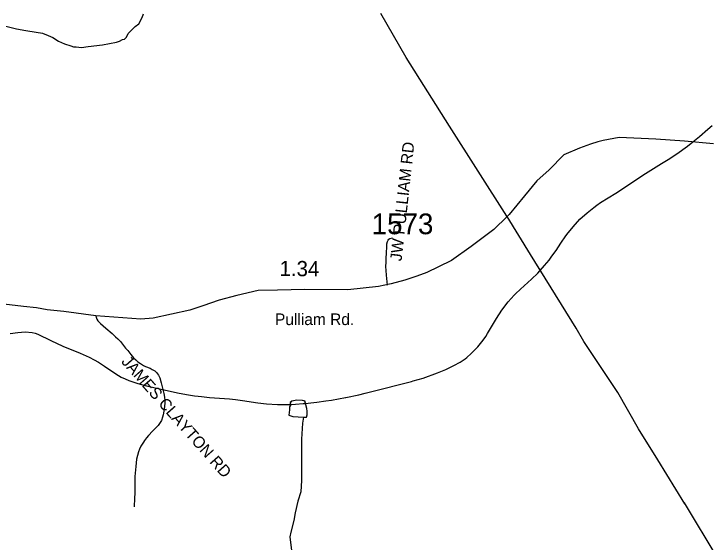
# Model space of a CAD drawing. Extents: x 1950930 to 2061844, y 904556 to 1017002.
# Drawn here: x 2031390 to 2037095, y 951158 to 955488 of the extents above; entities that cross this region are included whole.
import ezdxf

# ---------------------------------------------------------------- set-up
doc = ezdxf.new("R2010")
doc.units = 0
for name, color, linetype in [('Exist Hydrographic Creek Single Shore', 7, 'Continuous'), ('Exist Hydrographic Misc Water Feature', 7, 'Continuous'), ('Exist Road Non-System Type 51', 7, 'Continuous'), ('Exist Road Non-System Type 51 Label', 7, 'Continuous'), ('Exist Road Primary US Structure Standard Bridge CELL', 7, 'Continuous'), ('Exist Road Secondary Type 51 Attributed', 7, 'Continuous'), ('Exist Road Secondary Type 51 Label', 7, 'Continuous'), ('Exist Road Secondary Type 51 Number Label', 7, 'Continuous'), ('Exist Utilities Electrical Transmission Line', 7, 'Continuous')]:
    doc.layers.add(name, color=color, linetype=linetype)

msp = doc.modelspace()

# ---------------------------------------------------------------- linework, layer by layer
at = {"layer": 'Exist Hydrographic Creek Single Shore'}
msp.add_lwpolyline([(2031256, 955404.7), (2031412, 955364.7), (2031487.8, 955351), (2031571.9, 955336.7), (2031623.9, 955328.8), (2031671.8, 955311), (2031709.8, 955292.9), (2031755.8, 955265), (2031803.9, 955241), (2031856, 955225.2), (2031879.8, 955217.1), (2031899.9, 955217.1), (2031944.1, 955213.2), (2032000, 955221.2), (2032115.8, 955233.3), (2032231.8, 955257.1), (2032255.9, 955265.1), (2032279.8, 955277.4), (2032297.9, 955281.3), (2032312, 955297.4), (2032327.8, 955327.3), (2032362, 955363.4), (2032383.7, 955383.2), (2032413.8, 955407.2), (2032441.7, 955459.5), (2032451.8, 955487.5)], dxfattribs=at)
at = {"layer": 'Exist Hydrographic Misc Water Feature'}
for p, q in [((2037077.6, 954543.4), (2037112.5, 954572.6)), ((2036822.5, 954340.3), (2036840.6, 954353.1)), ((2031359.3, 952868.3), (2031421.7, 952876.7)), ((2035088.6, 952660.3), (2035101.1, 952671.3)), ((2034929.5, 952572.4), (2034934.4, 952574.7)), ((2034647.5, 952474.4), (2034662.5, 952478.8)), ((2034107.6, 952341.7), (2034110.9, 952342.5)), ((2033560.2, 952285.1), (2033655.5, 952286.2)), ((2033560.2, 952285.1), (2033655.5, 952286.2)), ((2033655.7, 952302.1), (2033655.5, 952286.2)), ((2033655.7, 952302.1), (2033655.5, 952286.2)), ((2033655.5, 952286.2), (2033697.1, 952288.7)), ((2033780.8, 952294.9), (2033822.6, 952299.2)), ((2033780.8, 952294.9), (2033822.6, 952299.2))]:
    msp.add_line(p, q, dxfattribs=at)
for points in [[(2036909.1, 954403.2), (2036954.4, 954438.4), (2037009.5, 954483.2), (2037077.6, 954543.4)], [(2036909.1, 954403.2), (2036954.4, 954438.4), (2037009.5, 954483.2), (2037077.6, 954543.4)], [(2036840.6, 954353.1), (2036890.6, 954389), (2036909.1, 954403.2)], [(2036840.6, 954353.1), (2036890.6, 954389), (2036909.1, 954403.2)], [(2036696.6, 954260.4), (2036751.6, 954293.9), (2036822.5, 954340.3)], [(2036696.6, 954260.4), (2036751.6, 954293.9), (2036822.5, 954340.3)], [(2036168, 953919.7), (2036197.5, 953940.6), (2036322.6, 954017.8), (2036564.6, 954180.3), (2036696.6, 954260.4)], [(2036168, 953919.7), (2036197.5, 953940.6), (2036322.6, 954017.8), (2036564.6, 954180.3), (2036696.6, 954260.4)], [(2036086.8, 953857), (2036141.4, 953901.2), (2036168, 953919.7)], [(2036086.8, 953857), (2036141.4, 953901.2), (2036168, 953919.7)], [(2035908.4, 953659.2), (2035922.6, 953679.5), (2035972.6, 953742.9), (2036028.8, 953804.2), (2036086.8, 953857)], [(2035908.4, 953659.2), (2035922.6, 953679.5), (2035972.6, 953742.9), (2036028.8, 953804.2), (2036086.8, 953857)], [(2035847.9, 953570.3), (2035878.5, 953616.8), (2035908.4, 953659.2)], [(2035847.9, 953570.3), (2035878.5, 953616.8), (2035908.4, 953659.2)], [(2035775.3, 953469.3), (2035793.6, 953492.1), (2035838.7, 953556.3), (2035847.9, 953570.3)], [(2035775.3, 953469.3), (2035793.6, 953492.1), (2035838.7, 953556.3), (2035847.9, 953570.3)], [(2035501.2, 953191.5), (2035542.4, 953231.5), (2035632.4, 953312.4), (2035682.6, 953361.2), (2035738.6, 953424), (2035775.3, 953469.3)], [(2035501.2, 953191.5), (2035542.4, 953231.5), (2035632.4, 953312.4), (2035682.6, 953361.2), (2035738.6, 953424), (2035775.3, 953469.3)], [(2035257, 952843.1), (2035272.5, 952866.4), (2035345.5, 952991.9), (2035389.6, 953059.4), (2035440.9, 953126.4), (2035490.5, 953181.1), (2035501.2, 953191.5)], [(2035257, 952843.1), (2035272.5, 952866.4), (2035345.5, 952991.9), (2035389.6, 953059.4), (2035440.9, 953126.4), (2035490.5, 953181.1), (2035501.2, 953191.5)], [(2031421.7, 952876.7), (2031483.6, 952880), (2031539.6, 952876), (2031564, 952869)], [(2031421.7, 952876.7), (2031483.6, 952880), (2031539.6, 952876), (2031564, 952869)], [(2031564, 952869), (2031587.6, 952862.5), (2031694.2, 952811)], [(2031564, 952869), (2031587.6, 952862.5), (2031694.2, 952811)], [(2035190.7, 952757.1), (2035236.5, 952812.8), (2035257, 952843.1)], [(2035190.7, 952757.1), (2035236.5, 952812.8), (2035257, 952843.1)], [(2031694.2, 952811), (2031791.6, 952764), (2031932.7, 952706.5), (2032008.3, 952672.3), (2032048.5, 952651.2)], [(2031694.2, 952811), (2031791.6, 952764), (2031932.7, 952706.5), (2032008.3, 952672.3), (2032048.5, 952651.2)], [(2035101.1, 952671.3), (2035138.6, 952704), (2035190.7, 952757.1)], [(2035101.1, 952671.3), (2035138.6, 952704), (2035190.7, 952757.1)], [(2034934.4, 952574.7), (2034996.5, 952604.5), (2035046.6, 952631.8), (2035088.6, 952660.3)], [(2034934.4, 952574.7), (2034996.5, 952604.5), (2035046.6, 952631.8), (2035088.6, 952660.3)], [(2032048.5, 952651.2), (2032083.8, 952632.5), (2032132.8, 952600.2), (2032225.7, 952536.2)], [(2032048.5, 952651.2), (2032083.8, 952632.5), (2032132.8, 952600.2), (2032225.7, 952536.2)], [(2034662.5, 952478.8), (2034743.7, 952502.5), (2034861.6, 952544.6), (2034929.5, 952572.4)], [(2034662.5, 952478.8), (2034743.7, 952502.5), (2034861.6, 952544.6), (2034929.5, 952572.4)], [(2032225.7, 952536.2), (2032269.6, 952510.3), (2032301.8, 952496.2)], [(2032225.7, 952536.2), (2032269.6, 952510.3), (2032301.8, 952496.2)], [(2032301.8, 952496.2), (2032332.9, 952482.6), (2032404.7, 952458), (2032476.7, 952437.8), (2032596.6, 952412.6), (2032730.5, 952381), (2032803.5, 952366.2), (2032869.9, 952356.8)], [(2032301.8, 952496.2), (2032332.9, 952482.6), (2032404.7, 952458), (2032476.7, 952437.8), (2032596.6, 952412.6), (2032730.5, 952381), (2032803.5, 952366.2), (2032869.9, 952356.8)], [(2034268.4, 952377.3), (2034313.3, 952388.4), (2034647.5, 952474.4)], [(2034268.4, 952377.3), (2034313.3, 952388.4), (2034647.5, 952474.4)], [(2034110.9, 952342.5), (2034215.7, 952364.4), (2034268.4, 952377.3)], [(2034110.9, 952342.5), (2034215.7, 952364.4), (2034268.4, 952377.3)], [(2032869.9, 952356.8), (2032899.7, 952352.7), (2032927.2, 952350)], [(2032869.9, 952356.8), (2032899.7, 952352.7), (2032927.2, 952350)], [(2032927.2, 952350), (2032993.6, 952343.9), (2033157.6, 952332.3), (2033206.6, 952326.5)], [(2032927.2, 952350), (2032993.6, 952343.9), (2033157.6, 952332.3), (2033206.6, 952326.5)], [(2033206.6, 952326.5), (2033226.3, 952324.2), (2033264.3, 952318.5)], [(2033206.6, 952326.5), (2033226.3, 952324.2), (2033264.3, 952318.5)], [(2033264.3, 952318.5), (2033388.5, 952299.7), (2033461.5, 952290.3), (2033549.5, 952285.3)], [(2033264.3, 952318.5), (2033388.5, 952299.7), (2033461.5, 952290.3), (2033549.5, 952285.3)], [(2033763.6, 952181.9), (2033779.6, 952181.9), (2033787.8, 952182.1), (2033793.5, 952202), (2033793.7, 952209.9), (2033793.8, 952229.9), (2033791.6, 952251.9), (2033791.6, 952253.9), (2033775.5, 952313.9), (2033755.5, 952318), (2033707.7, 952321.9), (2033667.5, 952313.9), (2033655.5, 952302), (2033655.6, 952278), (2033649.8, 952266), (2033647.6, 952242.1), (2033643.8, 952197.9), (2033675.7, 952186), (2033763.6, 952181.9)], [(2033707.8, 952322.1), (2033667.8, 952314), (2033655.7, 952302.1)], [(2033707.8, 952322.1), (2033667.8, 952314), (2033655.7, 952302.1)], [(2033768.1, 952315.7), (2033755.8, 952318.2), (2033707.8, 952322.1)], [(2033947.7, 952315.1), (2033991.6, 952321.2), (2034107.6, 952341.7)], [(2033947.7, 952315.1), (2033991.6, 952321.2), (2034107.6, 952341.7)], [(2033549.5, 952285.3), (2033553.4, 952285), (2033560.2, 952285.1)], [(2033655.5, 952286.2), (2033655.5, 952278.1), (2033649.8, 952266), (2033647.7, 952241.9), (2033644, 952198.3), (2033675.8, 952186.1), (2033763.6, 952182.1)], [(2033697.1, 952288.7), (2033761.5, 952292.8), (2033780.8, 952294.9)], [(2033697.1, 952288.7), (2033761.5, 952292.8), (2033780.8, 952294.9)], [(2033763.6, 952182.1), (2033779.8, 952182.1), (2033787.8, 952182.1), (2033793.7, 952202.3), (2033793.9, 952210.4), (2033793.7, 952230.3), (2033791.9, 952252.1), (2033780.8, 952294.9)], [(2033780.8, 952294.9), (2033775.9, 952314.2), (2033768.1, 952315.7)], [(2033780.8, 952294.9), (2033775.9, 952314.2), (2033768.1, 952315.7)], [(2033822.6, 952299.2), (2033871.6, 952304.5), (2033947.7, 952315.1)], [(2033822.6, 952299.2), (2033871.6, 952304.5), (2033947.7, 952315.1)], [(2033763.6, 952181.9), (2033755.7, 952133.9), (2033747.7, 952002.1), (2033745.9, 951886), (2033745.9, 951758), (2033745.9, 951661.8), (2033742, 951570), (2033718.1, 951494), (2033694.1, 951398.1), (2033684.3, 951333.9), (2033660.3, 951238), (2033650.4, 951201.7), (2033666.4, 951089.8)]]:
    msp.add_lwpolyline(points, dxfattribs=at)
at = {"layer": 'Exist Road Non-System Type 51'}
for points in [[(2034450.6, 953265.2), (2034443.4, 953345.4), (2034440, 953383), (2034438.9, 953416.1), (2034439.5, 953452.6), (2034442, 953489.1), (2034444.8, 953524.4), (2034444.8, 953541.9), (2034445.9, 953563.8), (2034445.4, 953578.4), (2034447.6, 953603.6), (2034451, 953622.1), (2034456, 953633.9), (2034463, 953640.1), (2034470.4, 953645.1), (2034492.5, 953651.5)], [(2032061.1, 953008.7), (2032070.4, 952985.9), (2032078.2, 952971.7), (2032099.4, 952949.6), (2032145, 952911.8), (2032194.2, 952867.1), (2032222.6, 952841.4), (2032241.9, 952822.9), (2032262.6, 952802.2), (2032280.6, 952780.1), (2032305, 952747.4), (2032323.6, 952727.1), (2032348, 952695.8), (2032370.1, 952668.2), (2032389, 952650.7), (2032406.5, 952636.4), (2032426.8, 952621.2), (2032451.9, 952605.1), (2032469.9, 952596.8), (2032505.8, 952582.1), (2032524.2, 952571.9), (2032544, 952560.9), (2032557.9, 952548.9), (2032567, 952537.9), (2032576.2, 952525.4), (2032585.5, 952504.7), (2032597.2, 952463.8), (2032611, 952408.9), (2032618.9, 952375.8), (2032623.2, 952345.8), (2032626, 952319.6), (2032626.4, 952296.1), (2032624.6, 952272.1), (2032622.2, 952247.3), (2032614.8, 952201.7), (2032608.8, 952182.4), (2032598.6, 952154.2), (2032590.2, 952136.8), (2032571.4, 952112.4), (2032550.5, 952092.6), (2032525.1, 952068.1), (2032492, 952032.7), (2032475.9, 952011.5), (2032460.6, 951991.2), (2032451, 951976.5), (2032431.4, 951944.8), (2032418.5, 951918.9), (2032412, 951898.2), (2032403.1, 951866.4), (2032395.8, 951837.9), (2032390.2, 951776.2), (2032380, 951694.2), (2032381, 951621.4), (2032381.9, 951558.8), (2032378.6, 951516.4), (2032375, 951446.4)]]:
    msp.add_lwpolyline(points, dxfattribs=at)
at = {"layer": 'Exist Road Secondary Type 51 Attributed'}
msp.add_lwpolyline([(2037122.3, 954423.6), (2036886.1, 954444.7), (2036651.9, 954461.8), (2036348.8, 954473.1), (2036219.4, 954449), (2036175.8, 954440), (2036114.1, 954418.9), (2036025.3, 954385.8), (2035897.2, 954331.3), (2035775.3, 954209.2), (2035674.7, 954120.4), (2035574.7, 953996.5), (2035448.8, 953844.4), (2035431.5, 953827.4), (2035323, 953720.2), (2035137, 953580.2), (2034977, 953466.1), (2034868.6, 953415.1), (2034773.8, 953368.4), (2034692.6, 953336.8), (2034593.3, 953305.2), (2034482.6, 953274.8), (2034377.1, 953251.6), (2034126.2, 953226.1), (2033774.2, 953229.1), (2033551.5, 953223.1), (2033392.1, 953220.1), (2033217.6, 953177.9), (2033071.3, 953140.8), (2032939.3, 953094.7), (2032831.3, 953058.8), (2032531.3, 952992.5), (2032431.3, 952985), (2032061.1, 953013), (2031800.7, 953047.9), (2031663.8, 953063), (2031575, 953078), (2031469.7, 953090.1), (2031307.3, 953108.2)], dxfattribs=at)
at = {"layer": 'Exist Utilities Electrical Transmission Line'}
msp.add_line((2038534.1, 948744.4), (2036886.1, 951478.2), dxfattribs=at)
for points in [[(2035431.5, 953827.4), (2035430.8, 953828.4), (2034960.4, 954568.1), (2034606, 955130), (2034397.8, 955491.8)], [(2036888.2, 951471.1), (2036666, 951831), (2036507.8, 952086.9), (2036339.8, 952384.9), (2036061.5, 952800.7), (2035997.4, 952912.7), (2035623, 953516.6), (2035431.5, 953827.4)]]:
    msp.add_lwpolyline(points, dxfattribs=at)

# ---------------------------------------------------------------- texts
at = {"layer": 'Exist Road Non-System Type 51 Label'}
for s, rotation, p in [('  JW PULLIAM RD', 83.8188, (2034559.5, 953387.6)), ('  JAMES CLAYTON RD', 311.3987, (2032218.5, 952686.4)), ('  JAMES CLAYTON RD', 311.3987, (2032218.5, 952686.4))]:
    msp.add_text(s, height=95, rotation=rotation, dxfattribs=at).set_placement(p)
at = {"layer": 'Exist Road Primary US Structure Standard Bridge CELL'}
msp.add_text('1.34', height=125, rotation=359.5099, dxfattribs=at).set_placement((2033567, 953338.7))
at = {"layer": 'Exist Road Secondary Type 51 Label'}
msp.add_text('Pulliam Rd.', height=95, dxfattribs=at).set_placement((2033529.7, 952936.7))
at = {"layer": 'Exist Road Secondary Type 51 Number Label'}
msp.add_text('1573', height=170, dxfattribs=at).set_placement((2034321.9, 953681.4))

doc.saveas('drawing.dxf')
